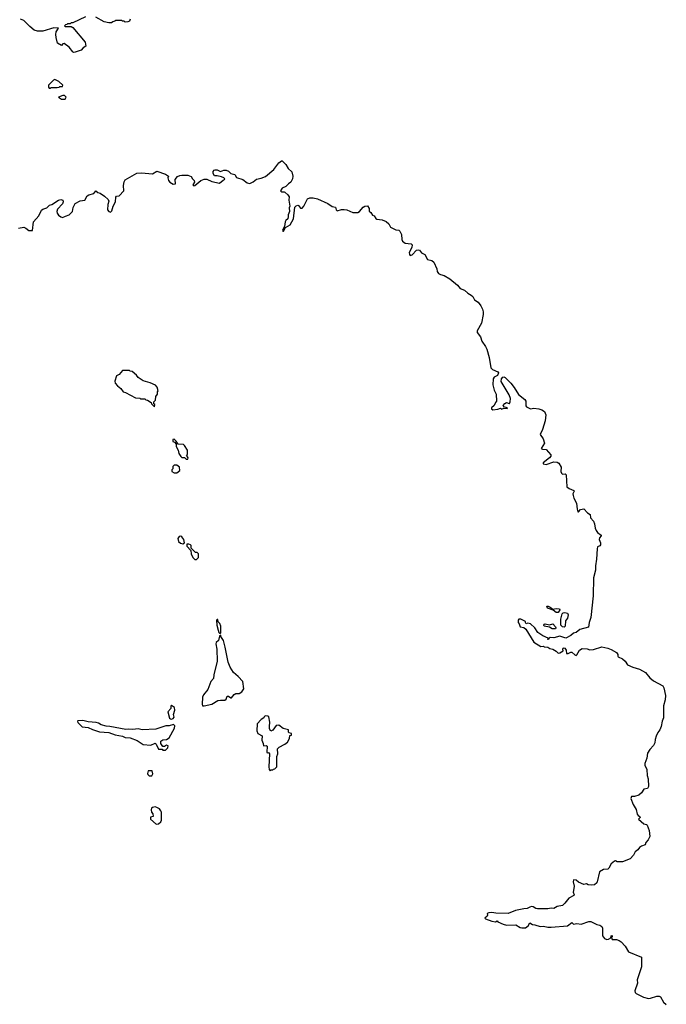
# Model space of a CAD drawing. Extents: x 1862350 to 2057294, y 212041 to 437318.
# Tile 284 of 301: x 2031618 to 2039145, y 365759 to 377228. Entities that reach past the tile are written whole.
import ezdxf

# ---------------------------------------------------------------- set-up
doc = ezdxf.new("R2010")
doc.units = 0

msp = doc.modelspace()

# ---------------------------------------------------------------- linework, layer by layer
at = {"layer": '0CON10XD'}
for points in [[(2032385, 377260), (2032235, 377190), (2032215, 377190), (2032205, 377180), (2032175, 377180), (2032168, 377172), (2032152, 377168), (2032140, 377155), (2032145, 377150), (2032215, 377150), (2032235, 377138), (2032379, 376965), (2032389, 376921), (2032358, 376902), (2032335, 376873), (2032265, 376850), (2032245, 376848), (2032235, 376852), (2032195, 376910), (2032135, 376952), (2032121, 376949), (2032105, 376928), (2032056, 376955), (2032041, 377021), (2032037, 377055), (2032042, 377088), (2032068, 377128), (2032015, 377132), (2031885, 377093), (2031824, 377094), (2031785, 377108), (2031735, 377148), (2031667, 377217), (2031625, 377233)], [(2032902, 377235), (2032895, 377210), (2032877, 377203), (2032845, 377200), (2032835, 377210), (2032815, 377210), (2032805, 377220), (2032735, 377220), (2032725, 377210), (2032700, 377205), (2032687, 377193), (2032655, 377190), (2032600, 377205), (2032505, 377258)], [(2031975, 376430), (2031985, 376438), (2032055, 376440), (2032077, 376443), (2032085, 376450), (2032115, 376450), (2032120, 376465), (2032075, 376510), (2032025, 376530), (2032010, 376525), (2031953, 376467), (2031952, 376442), (2031962, 376432), (2031975, 376430)], [(2032145, 376303), (2032157, 376325), (2032140, 376345), (2032120, 376345), (2032070, 376325), (2032105, 376304), (2032145, 376303)], [(2031605, 374800), (2031665, 374810), (2031690, 374800), (2031725, 374772), (2031765, 374774), (2031780, 374875), (2031841, 374945), (2031870, 375010), (2031885, 375022), (2031933, 375037), (2031964, 375066), (2031993, 375075), (2032069, 375125), (2032095, 375133), (2032119, 375125), (2032124, 375105), (2032115, 375085), (2032057, 375023), (2032048, 374995), (2032054, 374974), (2032071, 374951), (2032095, 374931), (2032115, 374923), (2032149, 374941), (2032195, 374955), (2032233, 374995), (2032240, 375040), (2032265, 375089), (2032323, 375117), (2032375, 375127), (2032403, 375177), (2032422, 375188), (2032479, 375205), (2032505, 375235), (2032526, 375215), (2032556, 375206), (2032605, 375174), (2032649, 375135), (2032655, 375115), (2032643, 375075), (2032638, 375015), (2032655, 374993), (2032675, 374986), (2032689, 375001), (2032706, 375056), (2032731, 375105), (2032735, 375162), (2032745, 375171), (2032775, 375176), (2032828, 375235), (2032827, 375297), (2032832, 375338), (2032846, 375364), (2032981, 375439), (2033035, 375444), (2033165, 375433), (2033215, 375464), (2033315, 375429), (2033350, 375405), (2033341, 375385), (2033349, 375355), (2033365, 375334), (2033405, 375314), (2033432, 375318), (2033429, 375365), (2033455, 375402), (2033480, 375415), (2033505, 375418), (2033575, 375416), (2033612, 375402), (2033629, 375375), (2033650, 375355), (2033652, 375335), (2033634, 375305), (2033644, 375294), (2033655, 375297), (2033725, 375355), (2033765, 375370), (2033795, 375369), (2033853, 375345), (2033945, 375324), (2033985, 375359), (2034002, 375365), (2034006, 375376), (2033995, 375388), (2033968, 375398), (2033915, 375410), (2033885, 375409), (2033871, 375435), (2033871, 375459), (2033881, 375475), (2033895, 375480), (2033915, 375478), (2033955, 375458), (2033994, 375476), (2034022, 375475), (2034048, 375465), (2034075, 375436), (2034122, 375425), (2034140, 375390), (2034215, 375365), (2034265, 375326), (2034295, 375320), (2034335, 375339), (2034375, 375369), (2034428, 375382), (2034478, 375402), (2034575, 375482), (2034635, 375561), (2034665, 375584), (2034675, 375584), (2034715, 375540), (2034744, 375494), (2034784, 375455), (2034796, 375404), (2034794, 375375), (2034776, 375335), (2034745, 375316), (2034714, 375286), (2034674, 375265), (2034654, 375236), (2034665, 375222), (2034695, 375224), (2034705, 375218), (2034740, 375190), (2034754, 375165), (2034751, 375125), (2034764, 375055), (2034756, 375035), (2034758, 374995), (2034744, 374956), (2034742, 374935), (2034741, 374909), (2034715, 374888), (2034708, 374875), (2034700, 374820), (2034678, 374775), (2034680, 374765), (2034690, 374765), (2034711, 374809), (2034765, 374840), (2034805, 374907), (2034821, 375045), (2034835, 375059), (2034857, 375067), (2034865, 375063), (2034885, 375031), (2034905, 375032), (2034926, 375055), (2034970, 375140), (2034995, 375153), (2035035, 375153), (2035085, 375140), (2035205, 375088), (2035255, 375052), (2035293, 375043), (2035301, 375015), (2035315, 375002), (2035365, 375018), (2035395, 375016), (2035425, 375012), (2035495, 374981), (2035555, 374984), (2035574, 374995), (2035615, 375046), (2035635, 375058), (2035665, 375059), (2035685, 375028), (2035686, 374996), (2035705, 374983), (2035725, 374950), (2035745, 374942), (2035762, 374911), (2035775, 374903), (2035838, 374898), (2035885, 374879), (2035915, 374850), (2035935, 374813), (2035995, 374781), (2036033, 374775), (2036044, 374765), (2036061, 374725), (2036065, 374667), (2036075, 374650), (2036107, 374627), (2036175, 374616), (2036188, 374605), (2036184, 374575), (2036153, 374517), (2036154, 374494), (2036162, 374482), (2036185, 374488), (2036238, 374542), (2036255, 374547), (2036272, 374542), (2036295, 374514), (2036333, 374493), (2036364, 374435), (2036415, 374425), (2036439, 374405), (2036474, 374325), (2036479, 374295), (2036495, 374273), (2036515, 374260), (2036559, 374249), (2036625, 374209), (2036715, 374134), (2036745, 374097), (2036797, 374077), (2036835, 374041), (2036875, 374021), (2036893, 374005)], [(2036893, 374005), (2036911, 373965), (2036956, 373936), (2036985, 373896), (2037007, 373857), (2037012, 373825), (2037013, 373795), (2036994, 373695), (2036944, 373605), (2036942, 373585), (2036984, 373534), (2036998, 373485), (2037042, 373422), (2037055, 373391), (2037085, 373295), (2037102, 373172), (2037123, 373153), (2037185, 373127), (2037192, 373115), (2037179, 373085), (2037141, 373065), (2037128, 373045), (2037126, 372975), (2037141, 372911), (2037166, 372865), (2037170, 372785), (2037155, 372770), (2037142, 372735), (2037110, 372705), (2037109, 372695), (2037125, 372683), (2037185, 372691), (2037215, 372702), (2037225, 372692), (2037255, 372703), (2037295, 372700), (2037292, 372708), (2037255, 372718), (2037248, 372735), (2037265, 372757), (2037285, 372769), (2037315, 372756), (2037321, 372759), (2037328, 372775), (2037333, 372815), (2037315, 372860), (2037221, 373015), (2037226, 373044), (2037242, 373065), (2037255, 373069), (2037271, 373061), (2037335, 372995), (2037373, 372945), (2037423, 372863), (2037500, 372805), (2037510, 372785), (2037511, 372731), (2037517, 372717), (2037565, 372696), (2037605, 372703), (2037663, 372695), (2037696, 372685), (2037726, 372666), (2037743, 372625), (2037737, 372555), (2037704, 372455), (2037677, 372395), (2037713, 372345), (2037728, 372295), (2037690, 372235), (2037705, 372227), (2037745, 372220), (2037775, 372189), (2037801, 372161), (2037803, 372145), (2037787, 372125), (2037712, 372065), (2037713, 372055), (2037745, 372048), (2037835, 372079), (2037876, 372075), (2037894, 372064), (2037923, 372015), (2037916, 371965), (2037924, 371945), (2037935, 371936), (2037968, 371938), (2037980, 371925), (2037988, 371788), (2038015, 371768), (2038068, 371745), (2038071, 371735), (2038058, 371705), (2038060, 371685), (2038068, 371655), (2038100, 371595), (2038106, 371525), (2038115, 371496), (2038125, 371497), (2038146, 371524), (2038185, 371530), (2038228, 371485), (2038258, 371465), (2038263, 371425), (2038297, 371385), (2038309, 371355), (2038316, 371305), (2038327, 371277), (2038344, 371254), (2038386, 371225), (2038386, 371215), (2038368, 371192), (2038362, 371175), (2038378, 371135), (2038378, 371112), (2038370, 371100), (2038345, 371086), (2038339, 371065), (2038334, 370945), (2038320, 370865), (2038322, 370815), (2038298, 370725), (2038294, 370515), (2038268, 370265), (2038246, 370205), (2038239, 370151), (2038139, 370125), (2038095, 370090), (2038065, 370083), (2038034, 370056), (2037975, 370024), (2037905, 370046), (2037835, 370028), (2037795, 370030), (2037780, 370025), (2037775, 370010), (2037765, 370010), (2037770, 370025), (2037709, 370049), (2037649, 370089), (2037614, 370145), (2037565, 370192), (2037535, 370200), (2037515, 370190), (2037508, 370208), (2037505, 370218), (2037450, 370245), (2037430, 370245), (2037422, 370232), (2037420, 370205), (2037432, 370192), (2037444, 370154), (2037487, 370147), (2037510, 370130), (2037605, 369977), (2037685, 369927), (2037715, 369930), (2037725, 369923), (2037765, 369920), (2037790, 369905), (2037826, 369896), (2037865, 369872), (2037885, 369850), (2037905, 369853), (2037943, 369875), (2037940, 369895), (2037944, 369906), (2037955, 369910), (2037965, 369906), (2037980, 369885), (2037985, 369844), (2038004, 369844), (2038035, 369862), (2038045, 369861), (2038080, 369830), (2038095, 369823), (2038105, 369829), (2038136, 369885), (2038165, 369903), (2038225, 369898), (2038255, 369888), (2038298, 369892), (2038395, 369922), (2038465, 369907), (2038505, 369892), (2038565, 369858), (2038580, 369835), (2038580, 369815), (2038586, 369806), (2038635, 369784), (2038667, 369755), (2038695, 369714), (2038755, 369684), (2038832, 369662), (2038905, 369624), (2038955, 369562), (2038995, 369526), (2039105, 369469), (2039118, 369445), (2039136, 369355), (2039131, 369305), (2039114, 369234), (2039114, 369095), (2039096, 369055), (2039086, 368995), (2039071, 368955), (2039047, 368925), (2039027, 368883), (2039014, 368845), (2039010, 368805), (2038997, 368773), (2038952, 368725), (2038928, 368685), (2038920, 368625), (2038897, 368565), (2038897, 368545), (2038917, 368495), (2038923, 368424), (2038934, 368385), (2038938, 368295), (2038925, 368274), (2038885, 368263), (2038855, 368223), (2038824, 368196), (2038775, 368179), (2038741, 368179), (2038732, 368155), (2038761, 368085), (2038795, 368028), (2038808, 367975), (2038817, 367957), (2038837, 367945), (2038840, 367935), (2038820, 367915), (2038885, 367862), (2038915, 367854), (2038924, 367845), (2038946, 367785), (2038953, 367715), (2038936, 367674), (2038908, 367645), (2038898, 367615), (2038858, 367602), (2038832, 367585), (2038813, 367557), (2038782, 367535), (2038764, 367496), (2038725, 367452), (2038635, 367420), (2038575, 367420), (2038555, 367430), (2038543, 367427), (2038504, 367396), (2038478, 367345), (2038465, 367332), (2038415, 367328), (2038367, 367303), (2038340, 367185), (2038335, 367173), (2038308, 367152), (2038277, 367147), (2038235, 367152), (2038215, 367161), (2038185, 367156), (2038123, 367183), (2038095, 367204), (2038065, 367208), (2038062, 367185), (2038074, 367134), (2038066, 367086), (2038063, 367063), (2038071, 367035), (2038067, 367025), (2038011, 366995), (2037965, 366935), (2037935, 366910), (2037875, 366897), (2037835, 366876), (2037805, 366879), (2037765, 366871), (2037645, 366871), (2037625, 366875), (2037595, 366895), (2037575, 366897), (2037555, 366892), (2037525, 366874), (2037485, 366872), (2037388, 366852), (2037305, 366817), (2037159, 366819), (2037115, 366829), (2037080, 366825), (2037060, 366815), (2037062, 366795), (2037058, 366785), (2037033, 366763), (2037040, 366755), (2037115, 366727), (2037155, 366720), (2037175, 366730), (2037185, 366720), (2037245, 366693), (2037285, 366682), (2037395, 366684), (2037444, 366655), (2037465, 366649), (2037505, 366651), (2037536, 366674), (2037555, 366706), (2037587, 366687), (2037616, 366686), (2037675, 366664), (2037715, 366670), (2037765, 366658), (2037805, 366657), (2037996, 366674), (2038045, 366710), (2038065, 366692), (2038105, 366699), (2038154, 366694), (2038245, 366722), (2038265, 366722), (2038335, 366690), (2038372, 366682), (2038394, 366665), (2038402, 366645), (2038404, 366555), (2038425, 366526), (2038454, 366514), (2038472, 366518), (2038498, 366532), (2038504, 366556), (2038515, 366560), (2038516, 366544), (2038508, 366535), (2038515, 366512), (2038565, 366514), (2038595, 366501), (2038619, 366485), (2038666, 366435), (2038705, 366371), (2038856, 366306), (2038858, 366195), (2038806, 366045), (2038812, 366005), (2038781, 365915), (2038784, 365895), (2038794, 365884), (2038880, 365840), (2038937, 365827), (2038961, 365829), (2039035, 365854), (2039064, 365854), (2039076, 365846), (2039113, 365783), (2039145, 365755)], [(2033185, 372720), (2033190, 372745), (2033180, 372755), (2033180, 372775), (2033200, 372795), (2033203, 372837), (2033220, 372865), (2033220, 372895), (2033230, 372905), (2033217, 372947), (2033199, 372969), (2033135, 372998), (2033055, 373022), (2032995, 373062), (2032976, 373086), (2032925, 373130), (2032903, 373133), (2032895, 373140), (2032815, 373140), (2032776, 373094), (2032745, 373080), (2032724, 373016), (2032728, 372995), (2032755, 372962), (2032793, 372933), (2032822, 372892), (2032850, 372885), (2032964, 372824), (2033015, 372820), (2033025, 372810), (2033075, 372810), (2033085, 372800), (2033107, 372797), (2033148, 372768), (2033152, 372752), (2033185, 372720)], [(2033575, 372110), (2033580, 372125), (2033560, 372155), (2033570, 372165), (2033570, 372215), (2033535, 372270), (2033525, 372280), (2033462, 372282), (2033438, 372318), (2033415, 372340), (2033402, 372338), (2033400, 372315), (2033418, 372308), (2033440, 372285), (2033438, 372255), (2033462, 372212), (2033472, 372175), (2033495, 372140), (2033505, 372130), (2033538, 372128), (2033555, 372110), (2033575, 372110)], [(2033415, 371948), (2033445, 371950), (2033480, 371975), (2033477, 372017), (2033445, 372040), (2033415, 372040), (2033400, 372025), (2033400, 371995), (2033390, 371985), (2033390, 371965), (2033415, 371948)], [(2033515, 371124), (2033538, 371135), (2033527, 371175), (2033506, 371206), (2033495, 371211), (2033475, 371209), (2033460, 371185), (2033465, 371150), (2033489, 371129), (2033515, 371124)], [(2033675, 370940), (2033698, 370965), (2033700, 371005), (2033685, 371020), (2033665, 371020), (2033612, 371072), (2033612, 371105), (2033605, 371112), (2033585, 371120), (2033563, 371117), (2033564, 371094), (2033610, 371045), (2033612, 371005), (2033634, 370964), (2033655, 370940), (2033675, 370940)], [(2037885, 370324), (2037865, 370324), (2037828, 370348), (2037764, 370375), (2037754, 370395), (2037770, 370395), (2037792, 370385), (2037825, 370360), (2037865, 370369), (2037901, 370365), (2037907, 370353), (2037885, 370324)], [(2037955, 370153), (2037935, 370155), (2037916, 370175), (2037916, 370244), (2037934, 370306), (2037943, 370317), (2037965, 370324), (2037995, 370315), (2038002, 370295), (2037994, 370255), (2037970, 370225), (2037969, 370165), (2037955, 370153)], [(2033955, 370080), (2033960, 370085), (2033960, 370165), (2033946, 370196), (2033930, 370215), (2033925, 370240), (2033915, 370240), (2033910, 370235), (2033913, 370175), (2033928, 370115), (2033935, 370090), (2033945, 370080), (2033955, 370080)], [(2037815, 370133), (2037785, 370152), (2037722, 370165), (2037718, 370175), (2037724, 370186), (2037735, 370189), (2037785, 370179), (2037825, 370190), (2037855, 370157), (2037861, 370145), (2037855, 370133), (2037815, 370133)], [(2033765, 369234), (2033856, 369254), (2033923, 369297), (2033955, 369302), (2034005, 369300), (2034020, 369315), (2034033, 369347), (2034047, 369347), (2034075, 369330), (2034085, 369330), (2034115, 369368), (2034135, 369378), (2034172, 369378), (2034205, 369400), (2034226, 369434), (2034217, 369517), (2034159, 369579), (2034105, 369622), (2034067, 369685), (2034046, 369746), (2034010, 369920), (2033989, 369995), (2033960, 370045), (2033958, 370058), (2033943, 370047), (2033932, 369998), (2033906, 369974), (2033902, 369958), (2033914, 369894), (2033916, 369755), (2033876, 369595), (2033872, 369555), (2033842, 369518), (2033807, 369425), (2033756, 369364), (2033747, 369335), (2033740, 369255), (2033747, 369237), (2033765, 369234)], [(2033385, 369082), (2033405, 369088), (2033417, 369103), (2033408, 369135), (2033423, 369185), (2033420, 369215), (2033385, 369240), (2033378, 369235), (2033376, 369204), (2033342, 369165), (2033363, 369093), (2033373, 369083), (2033385, 369082)], [(2034535, 368480), (2034545, 368490), (2034565, 368490), (2034572, 368498), (2034588, 368502), (2034610, 368525), (2034612, 368645), (2034622, 368675), (2034620, 368735), (2034640, 368755), (2034705, 368788), (2034736, 368814), (2034760, 368855), (2034762, 368888), (2034780, 368895), (2034780, 368915), (2034755, 368920), (2034745, 368930), (2034747, 368957), (2034685, 368973), (2034635, 369010), (2034605, 369008), (2034565, 368952), (2034542, 368942), (2034527, 368967), (2034524, 368995), (2034531, 369045), (2034517, 369107), (2034507, 369117), (2034475, 369120), (2034462, 369108), (2034460, 369095), (2034430, 369075), (2034383, 369027), (2034380, 368945), (2034390, 368915), (2034440, 368885), (2034438, 368835), (2034452, 368795), (2034455, 368770), (2034485, 368772), (2034498, 368765), (2034494, 368694), (2034498, 368688), (2034515, 368690), (2034527, 368675), (2034518, 368525), (2034520, 368495), (2034535, 368480)], [(2033315, 368720), (2033342, 368745), (2033345, 368770), (2033325, 368778), (2033305, 368760), (2033282, 368762), (2033260, 368795), (2033260, 368825), (2033285, 368838), (2033327, 368843), (2033359, 368861), (2033420, 368975), (2033422, 369002), (2033407, 369017), (2033356, 369004), (2033318, 369002), (2033204, 368964), (2033045, 368956), (2032995, 368969), (2032935, 368960), (2032885, 368964), (2032855, 368959), (2032666, 368996), (2032625, 368999), (2032565, 369014), (2032535, 369034), (2032507, 369043), (2032415, 369048), (2032354, 369066), (2032295, 369060), (2032290, 369055), (2032295, 369040), (2032345, 368992), (2032415, 368983), (2032465, 368959), (2032545, 368934), (2032655, 368926), (2032727, 368897), (2032815, 368881), (2032847, 368867), (2032905, 368862), (2032985, 368830), (2033056, 368786), (2033145, 368778), (2033195, 368800), (2033208, 368788), (2033235, 368730), (2033275, 368730), (2033285, 368720), (2033315, 368720)], [(2033155, 368420), (2033168, 368445), (2033158, 368478), (2033115, 368480), (2033104, 368446), (2033108, 368435), (2033125, 368420), (2033155, 368420)], [(2033205, 367858), (2033235, 367862), (2033260, 367885), (2033268, 367905), (2033268, 367995), (2033262, 368012), (2033246, 368036), (2033215, 368052), (2033195, 368058), (2033165, 368052), (2033150, 368045), (2033148, 368025), (2033150, 367995), (2033167, 367977), (2033170, 367945), (2033142, 367938), (2033140, 367915), (2033205, 367858)]]:
    msp.add_lwpolyline(points, dxfattribs=at)

doc.saveas('drawing.dxf')
